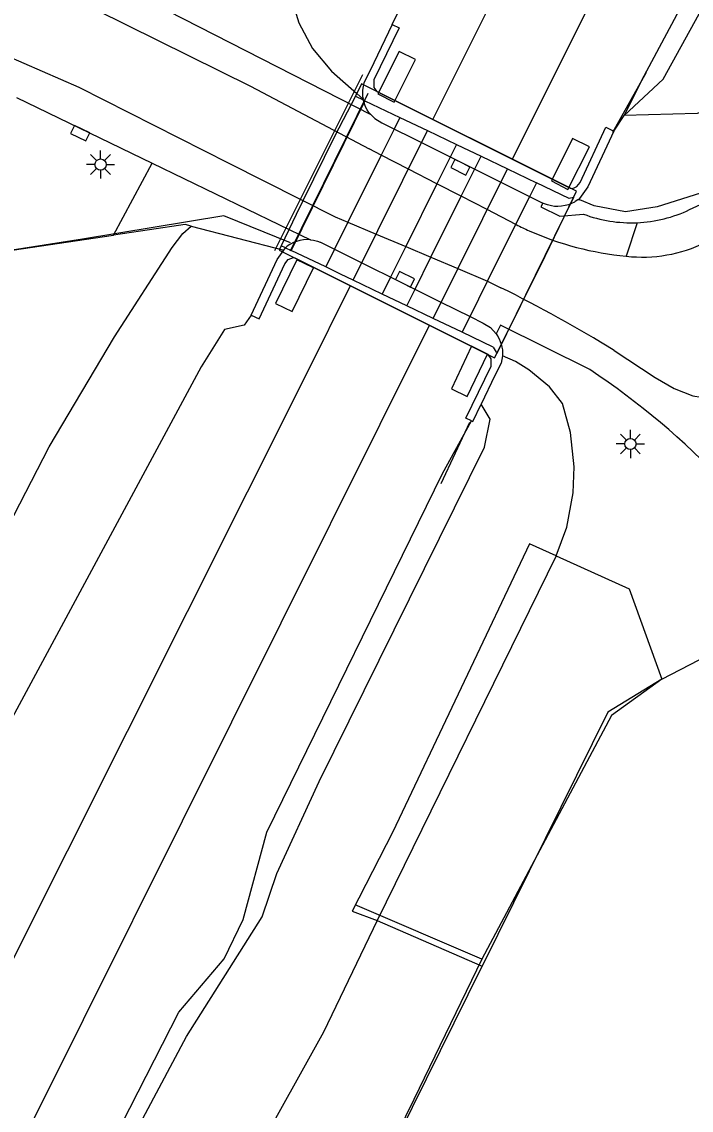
# Model space of a CAD drawing. Extents: x 135999 to 138000, y 396000 to 398501.
# Drawn here: x 136194.28 to 136224.02, y 397671.52 to 397719.9 of the extents above; entities that cross this region are included whole.
import ezdxf

# ---------------------------------------------------------------- set-up
doc = ezdxf.new("R2010")
doc.units = 0
for name, color, linetype in [('gg-afsc-hekwerk', 7, 'Continuous'), ('gg-afsc-muur', 7, 'Continuous'), ('gg-aspt-spoorlijn', 7, 'Continuous'), ('gg-bbg-overig bouwwerk', 7, 'Continuous'), ('gg-knt-BGT kruinlijn', 7, 'Continuous'), ('gg-knt-bronhoudergrens', 7, 'Continuous'), ('gg-knt-verharding', 7, 'Continuous'), ('gg-knt-verharding niveau 01', 7, 'Continuous'), ('gg-knt-verharding nz', 7, 'Continuous'), ('gg-kntw-beschoeiing', 7, 'Continuous'), ('gg-kwrk-kunstwerk', 7, 'Continuous'), ('gg-kwrk-kunstwerk niveau 01', 7, 'Continuous'), ('gt-grn-groengrens', 7, 'Continuous'), ('gt-grn-weggrens', 7, 'Continuous'), ('gt-symb-kolk', 7, 'Continuous'), ('gt-symb-lichtmast', 7, 'Continuous'), ('gx-grn-IMGEO niveau 01', 7, 'Continuous'), ('gx-grn-maaiveld', 7, 'Continuous'), ('gx-knt-lijn weginrichtingselement', 7, 'Continuous')]:
    doc.layers.add(name, color=color, linetype=linetype)

# ---------------------------------------------------------------- blocks, each defined once
blk = doc.blocks.new('gt0-KOLK')
at = {"layer": 'gt-symb-kolk'}
blk.add_lwpolyline([(0, 0), (0.375, 0), (0.375, 0.4), (-0.375, 0.4), (-0.375, 0), (0, 0)], dxfattribs=at)
blk = doc.blocks.new('gt0-LMAST')
at = {"layer": 'gt-symb-lichtmast'}
for p, q in [((-0.005, 0.246), (-0.005, 0.621)), ((-0.182, 0.173), (-0.447, 0.438)), ((0.172, 0.173), (0.437, 0.438)), ((-0.255, -0.004), (-0.63, -0.004)), ((-0.182, -0.181), (-0.447, -0.446)), ((-0.005, -0.254), (-0.005, -0.629)), ((0.437, -0.446), (0.172, -0.181)), ((0.245, -0.004), (0.62, -0.004))]:
    blk.add_line(p, q, dxfattribs=at)
blk.add_circle((-0.005, -0.004), 0.25, dxfattribs=at)

msp = doc.modelspace()

# ---------------------------------------------------------------- linework, layer by layer
at = {"layer": 'gg-afsc-hekwerk'}
for points in [[(136206.216, 397710.069), (136203.255, 397711.266), (136196.978, 397710.234), (136193.855, 397709.746), (136188.706, 397699.528), (136178.321, 397679.525), (136172.587, 397668.768), (136160.475, 397645.244), (136132.773, 397588.811), (136102.135, 397526.868), (136090.23, 397502.968), (136088.585, 397499.809), (136086.908, 397496.586), (136075.229, 397472.874), (136076.151, 397472.408)], [(136222.716, 397690.672), (136220.48, 397689.069), (136214.714, 397678.227), (136209.086, 397680.644)], [(136214.714, 397678.227), (136211.7, 397671.996), (136209.108, 397666.71), (136201.461, 397651.566), (136197.089, 397642.595), (136194.402, 397637.103), (136191.775, 397631.655), (136190.36, 397628.79), (136188.868, 397626.191)]]:
    msp.add_lwpolyline(points, dxfattribs=at)
at = {"layer": 'gg-afsc-muur'}
msp.add_line((136220.536, 397714.993), (136222.031, 397717.654), dxfattribs=at)
at = {"layer": 'gg-aspt-spoorlijn'}
for p, q in [((136209.001, 397708.416), (136212.302, 397715.059)), ((136212.551, 397706.715), (136215.862, 397713.357))]:
    msp.add_line(p, q, dxfattribs=at)
for points in [[(136212.546, 397715.551), (136224.246, 397739.094), (136243.82, 397778.823), (136356.807, 398005.293), (136366.849, 398025.264), (136376.401, 398043.936), (136396.624, 398083.053), (136416.704, 398120.761), (136450.62, 398184.789), (136473.589, 398227.845), (136484.119, 398247.74), (136504.887, 398286.504), (136549.887, 398371.414)], [(136216.075, 397713.785), (136340.185, 397962.792), (136364.15, 398010.693), (136387.836, 398057.485), (136411.898, 398103.572), (136420.044, 398118.991), (136460.626, 398195.181), (136506.899, 398282.493), (136527.929, 398321.598)], [(136075.897, 397441.461), (136078.898, 397447.5), (136110.617, 397511.004), (136126.645, 397543.399), (136168.417, 397626.977), (136182.984, 397656.485), (136206.966, 397704.321), (136208.878, 397708.169)], [(136081.379, 397443.76), (136105.464, 397491.912), (136152.122, 397585.654), (136171.928, 397625.015), (136194.826, 397671.152), (136212.398, 397706.407)]]:
    msp.add_lwpolyline(points, dxfattribs=at)
at = {"layer": 'gg-bbg-overig bouwwerk'}
for points in [[(136211.777, 397718.22), (136211.044, 397718.574), (136210.1, 397716.693), (136210.828, 397716.329), (136211.777, 397718.22)], [(136219.494, 397714.336), (136218.738, 397714.703), (136217.814, 397712.823), (136218.531, 397712.446), (136219.494, 397714.336)], [(136206.288, 397707.017), (136207.236, 397708.958), (136206.497, 397709.319), (136205.548, 397707.376), (136206.288, 397707.017)], [(136214.964, 397705.123), (136214.257, 397705.475), (136213.366, 397703.58), (136214.06, 397703.243), (136214.964, 397705.123)]]:
    msp.add_lwpolyline(points, dxfattribs=at)
at = {"layer": 'gg-knt-BGT kruinlijn'}
for p, q in [((136222.774, 397717.353), (136227.349, 397725.681)), ((136221.045, 397715.736), (136222.774, 397717.353)), ((136220.574, 397715.043), (136221.045, 397715.736))]:
    msp.add_line(p, q, dxfattribs=at)
msp.add_lwpolyline([(136220.574, 397715.043), (136219.42, 397712.565), (136219.059, 397712.047), (136219.006, 397712.004)], dxfattribs=at)
at = {"layer": 'gg-knt-bronhoudergrens'}
msp.add_line((136193.855, 397709.746), (136198.358, 397710.412), dxfattribs=at)
at = {"layer": 'gg-knt-verharding'}
for p, q in [((136194.052, 397716.54), (136200.078, 397713.62)), ((136200.078, 397713.62), (136207.113, 397710.209)), ((136223.949, 397711.548), (136225.608, 397712.329)), ((136217.345, 397711.671), (136218.183, 397711.255)), ((136218.183, 397711.255), (136219.234, 397711.35)), ((136212.903, 397707.435), (136214.193, 397706.792)), ((136214.193, 397706.792), (136214.78, 397706.5))]:
    msp.add_line(p, q, dxfattribs=at)
msp.add_lwpolyline([(136219.513, 397704.438), (136215.55, 397706.41), (136215.351, 397706.033)], dxfattribs=at)
for centre, radius, start, end in [((136221.359, 397716.984), 6.021, 249.3371, 272.411), ((136221.36, 397716.982), 6.019, 272.4004, 295.4758), ((136200.718, 397676.11), 33.996, 30.0488, 56.4368)]:
    msp.add_arc(centre, radius, start, end, dxfattribs=at)
at = {"layer": 'gg-knt-verharding niveau 01'}
for points in [[(136218.782, 397712.093), (136218.917, 397712.362), (136209.379, 397717.137), (136209.104, 397716.588)], [(136215.386, 397705.159), (136217.538, 397709.481), (136218.782, 397712.093)], [(136205.807, 397709.946), (136205.711, 397709.754), (136215.287, 397704.961), (136215.386, 397705.159)]]:
    msp.add_lwpolyline(points, dxfattribs=at)
at = {"layer": 'gg-knt-verharding nz'}
for p, q in [((136210.252, 397713.974), (136209.71, 397714.254)), ((136211.454, 397713.354), (136210.252, 397713.974)), ((136212.723, 397712.699), (136211.454, 397713.354)), ((136213.804, 397712.141), (136212.723, 397712.699)), ((136214.953, 397711.548), (136213.804, 397712.141)), ((136208.209, 397711.227), (136208.771, 397710.989)), ((136216.226, 397710.891), (136214.953, 397711.548)), ((136208.771, 397710.989), (136210.018, 397710.462)), ((136216.246, 397710.881), (136216.226, 397710.891)), ((136210.018, 397710.462), (136211.337, 397709.905)), ((136211.337, 397709.905), (136212.459, 397709.43)), ((136212.459, 397709.43), (136213.647, 397708.928)), ((136214.973, 397708.366), (136215.563, 397708.078))]:
    msp.add_line(p, q, dxfattribs=at)
for points in [[(136185.022, 397728.762), (136187.823, 397727.128), (136189.951, 397724.999), (136192.561, 397723.072), (136196.21, 397721.12), (136204.446, 397717.039), (136209.71, 397714.254)], [(136173.607, 397727.16), (136179.486, 397724.289), (136187.848, 397720.918), (136196.818, 397716.989), (136203.483, 397713.618), (136208.209, 397711.227)], [(136213.647, 397708.928), (136214.963, 397708.371), (136214.973, 397708.366)], [(136220.598, 397705.285), (136222.42, 397704.088), (136223.265, 397703.6), (136224.091, 397703.279), (136225.2, 397703.091)]]:
    msp.add_lwpolyline(points, dxfattribs=at)
for centre, radius, start, end in [((136222.248, 397722.829), 13.371, 243.33, 246.0464), ((136222.428, 397723.212), 13.794, 246.0065, 264.6123), ((136221.851, 397715.752), 6.314, 263.4665, 296.3489), ((136187.883, 397652.244), 62.319, 58.33434, 63.6299)]:
    msp.add_arc(centre, radius, start, end, dxfattribs=at)
at = {"layer": 'gg-kntw-beschoeiing'}
msp.add_line((136212.914, 397699.376), (136214.189, 397702.107), dxfattribs=at)
at = {"layer": 'gg-kwrk-kunstwerk'}
msp.add_lwpolyline([(136214.78, 397706.5), (136215.095, 397706.303), (136215.351, 397706.033)], dxfattribs=at)
at = {"layer": 'gg-kwrk-kunstwerk niveau 01'}
for p, q in [((136209.104, 397716.588), (136209.474, 397716.411)), ((136209.474, 397716.411), (136209.519, 397716.39)), ((136209.519, 397716.39), (136206.25, 397709.734)), ((136211.08, 397715.644), (136210.822, 397715.125)), ((136211.08, 397715.644), (136212.302, 397715.059)), ((136210.822, 397715.125), (136210.252, 397713.974)), ((136212.302, 397715.059), (136213.588, 397714.444)), ((136213.588, 397714.444), (136213.31, 397713.883)), ((136210.252, 397713.974), (136208.771, 397710.989)), ((136213.31, 397713.883), (136212.723, 397712.699)), ((136214.398, 397713.339), (136214.686, 397713.919)), ((136214.686, 397713.919), (136215.862, 397713.357)), ((136213.804, 397712.141), (136214.398, 397713.339)), ((136215.862, 397713.357), (136217.145, 397712.744)), ((136212.723, 397712.699), (136211.337, 397709.905)), ((136217.145, 397712.744), (136216.836, 397712.122)), ((136212.459, 397709.43), (136213.804, 397712.141)), ((136214.973, 397708.366), (136216.836, 397712.122)), ((136208.771, 397710.989), (136208.176, 397709.788)), ((136205.993, 397709.857), (136205.807, 397709.946)), ((136205.993, 397709.857), (136206.25, 397709.734)), ((136208.176, 397709.788), (136207.784, 397708.999)), ((136211.337, 397709.905), (136210.665, 397708.549)), ((136211.754, 397708.007), (136212.459, 397709.43)), ((136208.444, 397708.683), (136207.784, 397708.999)), ((136209.001, 397708.416), (136208.444, 397708.683)), ((136210.292, 397707.798), (136209.001, 397708.416)), ((136210.665, 397708.549), (136210.292, 397707.798)), ((136214.193, 397706.792), (136214.973, 397708.366)), ((136211.389, 397707.272), (136211.754, 397708.007)), ((136212.551, 397706.715), (136211.389, 397707.272)), ((136213.847, 397706.095), (136214.193, 397706.792)), ((136213.847, 397706.095), (136212.551, 397706.715))]:
    msp.add_line(p, q, dxfattribs=at)
msp.add_lwpolyline([(136209.104, 397716.588), (136208.189, 397714.832), (136206.771, 397711.941), (136206.47, 397711.327), (136205.807, 397709.946)], dxfattribs=at)
at = {"layer": 'gt-grn-groengrens'}
msp.add_line((136198.358, 397710.412), (136200.078, 397713.62), dxfattribs=at)
at = {"layer": 'gt-grn-weggrens'}
msp.add_line((136221.612, 397710.968), (136221.133, 397709.479), dxfattribs=at)
at = {"layer": 'gx-grn-IMGEO niveau 01'}
for p, q in [((136209.519, 397716.39), (136211.08, 397715.644)), ((136213.588, 397714.444), (136214.686, 397713.919)), ((136216.226, 397710.891), (136216.836, 397712.122)), ((136214.973, 397708.366), (136216.226, 397710.891)), ((136207.784, 397708.999), (136206.25, 397709.734)), ((136211.389, 397707.272), (136210.292, 397707.798)), ((136215.214, 397705.44), (136213.847, 397706.095))]:
    msp.add_line(p, q, dxfattribs=at)
for points in [[(136218.782, 397712.093), (136218.604, 397712.046), (136217.145, 397712.744)], [(136215.214, 397705.44), (136215.354, 397705.212), (136215.386, 397705.159)]]:
    msp.add_lwpolyline(points, dxfattribs=at)
at = {"layer": 'gx-grn-maaiveld'}
for p, q in [((136210.734, 397719.775), (136212.806, 397724.039)), ((136209.44, 397716.463), (136209.166, 397716.717)), ((136217.43, 397711.843), (136217.345, 397711.671)), ((136219.006, 397712.004), (136219.064, 397711.981)), ((136201.812, 397710.813), (136205.921, 397709.754)), ((136205.921, 397709.754), (136205.993, 397709.857)), ((136218.016, 397696.157), (136210.062, 397679.946)), ((136210.062, 397679.946), (136214.735, 397677.916))]:
    msp.add_line(p, q, dxfattribs=at)
for points in [[(136221.045, 397715.736), (136221.923, 397717.502), (136227.1, 397727.171), (136228.863, 397729.871), (136231.186, 397734.043), (136235.421, 397742.505), (136236.414, 397745.49), (136255.435, 397784.568), (136257.09, 397787.628), (136258.674, 397789.853), (136259.623, 397791.543), (136260.294, 397794.254), (136279.316, 397832.597), (136288.352, 397850.737), (136288.918, 397851.658), (136290.365, 397853.158), (136291.013, 397854.609), (136291.04, 397856.44), (136300.446, 397875.555), (136310.611, 397895.814)], [(136206.945, 397724.492), (136206.296, 397722.914), (136206.13, 397721.952), (136206.172, 397721.22), (136206.583, 397719.846), (136207.202, 397718.704), (136208.033, 397717.706), (136209.166, 397716.717)], [(136209.801, 397715.766), (136200.081, 397720.729), (136194.829, 397723.399)], [(136210.734, 397719.775), (136209.752, 397717.733), (136209.47, 397717.186), (136209.415, 397716.852), (136209.412, 397716.722), (136209.42, 397716.592), (136209.44, 397716.463)], [(136210.734, 397719.775), (136211.041, 397719.625), (136209.916, 397717.315), (136209.916, 397716.981), (136210.051, 397716.8), (136218.646, 397712.498), (136218.707, 397712.486), (136218.812, 397712.521), (136218.931, 397712.571), (136219.085, 397712.758), (136220.227, 397715.21), (136220.574, 397715.043)], [(136228.423, 397717.269), (136224.287, 397715.818), (136221.045, 397715.736)], [(136209.801, 397715.766), (136209.701, 397715.871), (136209.628, 397715.979), (136209.566, 397716.094), (136209.513, 397716.213), (136209.471, 397716.337), (136209.44, 397716.463)], [(136209.801, 397715.766), (136209.957, 397715.601), (136210.272, 397715.404), (136212.149, 397714.469), (136217.43, 397711.843)], [(136224.987, 397712.465), (136222.511, 397711.668), (136221.096, 397711.448), (136219.709, 397711.724), (136219.064, 397711.981)], [(136219.006, 397712.004), (136218.986, 397711.988), (136218.869, 397711.91), (136218.829, 397711.885), (136218.702, 397711.821), (136218.57, 397711.768), (136218.418, 397711.726), (136218.261, 397711.698), (136218.1, 397711.689), (136217.939, 397711.695), (136217.806, 397711.716), (136217.631, 397711.76), (136217.504, 397711.806), (136217.43, 397711.843)], [(136079.117, 397470.952), (136089.302, 397490.111), (136093.087, 397497.58), (136116.319, 397543.683), (136148.787, 397608.628), (136171.601, 397653.998), (136190.783, 397691.874), (136195.5, 397701.002), (136198.407, 397705.889), (136200.963, 397709.863), (136201.439, 397710.492), (136201.812, 397710.813)], [(136201.812, 397710.813), (136201.544, 397710.883), (136199.952, 397710.648), (136198.358, 397710.412)], [(136207.113, 397710.209), (136206.952, 397710.216), (136206.791, 397710.206), (136206.635, 397710.179), (136206.482, 397710.136), (136206.35, 397710.083), (136206.223, 397710.019), (136206.183, 397709.995), (136206.071, 397709.919), (136206.058, 397709.91), (136205.993, 397709.857)], [(136207.113, 397710.209), (136207.247, 397710.189), (136207.421, 397710.144), (136207.543, 397710.1), (136207.548, 397710.098), (136207.552, 397710.096), (136212.903, 397707.435)], [(136204.478, 397706.861), (136205.632, 397709.339), (136205.921, 397709.754)], [(136204.478, 397706.861), (136204.825, 397706.694), (136205.967, 397709.146), (136206.121, 397709.333), (136206.24, 397709.383), (136206.345, 397709.418), (136206.406, 397709.406), (136214.964, 397705.123)], [(136204.478, 397706.861), (136204.154, 397706.41), (136203.281, 397706.22), (136202.243, 397704.562), (136192.188, 397685.878)], [(136215.351, 397706.033), (136215.417, 397705.936), (136215.423, 397705.925), (136215.43, 397705.915), (136215.486, 397705.81), (136215.538, 397705.692), (136215.581, 397705.567), (136215.611, 397705.446), (136215.613, 397705.436), (136215.63, 397705.322), (136215.633, 397705.302), (136215.64, 397705.182), (136215.637, 397705.052)], [(136214.254, 397702.16), (136214.011, 397702.279), (136215.136, 397704.589), (136215.136, 397704.923), (136215.001, 397705.104), (136214.964, 397705.123)], [(136215.637, 397705.052), (136215.582, 397704.718), (136215.3, 397704.171), (136214.688, 397702.899)], [(136218.016, 397696.157), (136218.49, 397697.441), (136218.773, 397698.955), (136218.819, 397700.11), (136218.656, 397701.641), (136218.299, 397702.926), (136217.718, 397703.668), (136216.811, 397704.425), (136216.214, 397704.805), (136215.637, 397705.052)], [(136198.564, 397669.093), (136201.604, 397674.797), (136204.957, 397680.109), (136205.608, 397682.041), (136207.485, 397686.123), (136214.829, 397700.985), (136215.081, 397702.235), (136214.688, 397702.899)], [(136214.254, 397702.16), (136214.318, 397702.129), (136214.688, 397702.899)], [(136194.74, 397663.101), (136201.253, 397675.883), (136203.264, 397678.252), (136204.116, 397679.992), (136205.162, 397683.872), (136212.973, 397699.816), (136214.254, 397702.16)], [(136218.016, 397696.157), (136216.835, 397696.691), (136210.758, 397683.889), (136208.964, 397680.359), (136210.062, 397679.946)], [(136218.016, 397696.157), (136221.259, 397694.69), (136222.716, 397690.672)], [(136222.716, 397690.672), (136225.602, 397692.179), (136226.792, 397691.03)], [(136222.716, 397690.672), (136220.317, 397689.212), (136214.735, 397677.916)], [(136210.062, 397679.946), (136207.679, 397674.986), (136201.567, 397663.973), (136192.993, 397646.731), (136185.769, 397630.92), (136184.65, 397628.023)], [(136195.635, 397638.872), (136200.085, 397648.16), (136201.743, 397651.624), (136214.735, 397677.916)]]:
    msp.add_lwpolyline(points, dxfattribs=at)
at = {"layer": 'gx-knt-lijn weginrichtingselement'}
for p, q in [((136205.521, 397709.735), (136209.424, 397717.558)), ((136209.66, 397716.704), (136206.207, 397709.695)), ((136218.782, 397712.093), (136215.386, 397705.159))]:
    msp.add_line(p, q, dxfattribs=at)

# ---------------------------------------------------------------- block references
at = {"layer": 'gt-symb-kolk'}
for p, rotation in [((136196.962, 397715.131), 154.15238977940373), ((136213.853, 397713.61), 153.46056159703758), ((136211.215, 397708.275), -26.48817853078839)]:
    msp.add_blockref('gt0-KOLK', p, dxfattribs=dict(at, rotation=rotation))
at = {"layer": 'gt-symb-lichtmast'}
for p in [(136197.784, 397713.554), (136221.321, 397701.135)]:
    msp.add_blockref('gt0-LMAST', p, dxfattribs=at)

doc.saveas('drawing.dxf')
